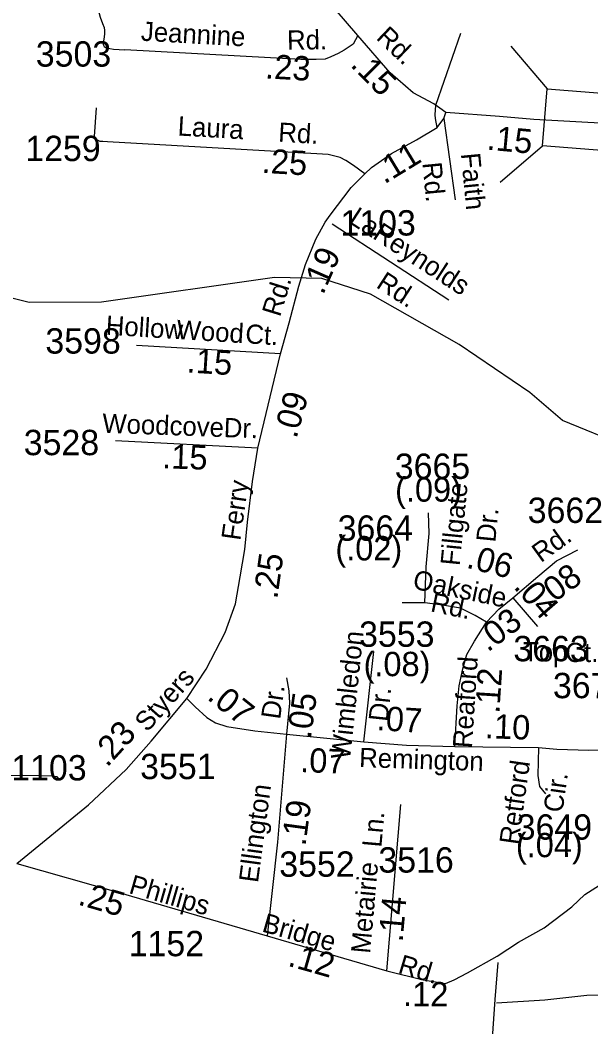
# Model space of a CAD drawing. Extents: x 1547597 to 1699558, y 810033 to 920809.
# Drawn here: x 1591291 to 1594108, y 851280 to 856246 of the extents above; entities that cross this region are included whole.
import ezdxf

# ---------------------------------------------------------------- set-up
doc = ezdxf.new("R2010")
doc.units = 0
for name, color, linetype in [('Exist Hydrographic Creek Single Shore', 7, 'Continuous'), ('Exist Road Non-System Type 51', 7, 'Continuous'), ('Exist Road Non-System Type 51 Label', 7, 'Continuous'), ('Exist Road Secondary Mileage Hundredths English Label', 7, 'Continuous'), ('Exist Road Secondary Structure Standard Bridge CELL', 7, 'Continuous'), ('Exist Road Secondary Type 51 Attributed', 7, 'Continuous'), ('Exist Road Secondary Type 51 Label', 7, 'Continuous'), ('Exist Road Secondary Type 51 Number Label', 7, 'Continuous')]:
    doc.layers.add(name, color=color, linetype=linetype)

msp = doc.modelspace()

# ---------------------------------------------------------------- linework, layer by layer
at = {"layer": 'Exist Hydrographic Creek Single Shore'}
for points in [[(1593807.2, 854409.2), (1593458.6, 854646.1), (1593020.6, 854894.5), (1592779.6, 854971.7), (1592546.5, 854976.3), (1591693.6, 854855.8), (1591335.6, 854853.2), (1590737.6, 855003.3)], [(1594852.6, 854368.3), (1594641.6, 854215), (1594423.6, 854134), (1594282.6, 854143.5), (1593967.6, 854271.3), (1593807.2, 854409.2)]]:
    msp.add_lwpolyline(points, dxfattribs=at)
at = {"layer": 'Exist Road Non-System Type 51'}
for p, q in [((1593341.9, 855826.5), (1593465.9, 856182.1)), ((1593381.4, 855760.7), (1593438.5, 855360.3)), ((1592830.6, 855241), (1593407.5, 854866.5))]:
    msp.add_line(p, q, dxfattribs=at)
for points in [[(1591717.9, 856723.4), (1591722.9, 856541.7), (1591701.6, 856449.9), (1591687.1, 856418.2), (1591678.7, 856384.3), (1591674, 856344.4), (1591677.3, 856296.3), (1591686.7, 856260.1), (1591698.3, 856229.8), (1591706.1, 856209.7), (1591707.9, 856195.8), (1591707.7, 856177.8), (1591705.2, 856151.9), (1591701, 856133.7), (1591700.8, 856125.7), (1591706.6, 856115.8), (1591716.7, 856109.6), (1591752.6, 856103.1), (1591808, 856100)], [(1591723.3, 855646.3), (1591700, 855647.7), (1591685.9, 855647.8), (1591670.1, 855656.1), (1591658.2, 855672.1), (1591668.3, 855814.2)], [(1593350.1, 855716.8), (1593340.4, 855761), (1593339.9, 855779.5), (1593341.9, 855826.5)], [(1591488.3, 852497.2), (1591486.3, 852501.2), (1591474.4, 852513.5), (1591448.5, 852517.8), (1591386.4, 852518.7), (1591304.4, 852520.4), (1591234.5, 852519.4), (1591160.6, 852516.8)], [(1595141.2, 851693.9), (1595021.5, 851599.1), (1594917.2, 851525.5), (1594845.2, 851483.2), (1594737, 851465.2), (1594579, 851456), (1594330.9, 851440.6), (1594087.1, 851435.2), (1593879.8, 851412.3), (1593641.3, 851396.7)]]:
    msp.add_lwpolyline(points, dxfattribs=at)
at = {"layer": 'Exist Road Secondary Structure Standard Bridge CELL'}
for p, q in [((1593712.6, 856117.1), (1593891.8, 855907.1)), ((1593659.5, 855446.5), (1593869.4, 855625.6))]:
    msp.add_line(p, q, dxfattribs=at)
msp.add_lwpolyline([(1593891.8, 855907.1), (1594494.3, 855859.4), (1594472, 855577.9), (1593869.4, 855625.6)], close=True, dxfattribs=at)
at = {"layer": 'Exist Road Secondary Type 51 Attributed'}
for p, q in [((1593289, 853372.8), (1593176, 853372.8)), ((1593722.7, 853397), (1593844.6, 853255.6)), ((1592987.6, 852685.7), (1593037, 853131.5)), ((1592605.1, 852723.4), (1592987.6, 852685.7)), ((1593435.7, 852663.3), (1593849.2, 852657.9)), ((1593100.3, 851556.8), (1593170.4, 852376.9)), ((1592510.2, 851730.2), (1593100.3, 851556.8))]:
    msp.add_line(p, q, dxfattribs=at)
for points in [[(1592958.2, 856169.9), (1592795.5, 856361.1), (1592629.3, 856555.7)], [(1592958.2, 856169.9), (1592935.4, 856127.9), (1592891, 856098.6), (1592860.8, 856081), (1592824.4, 856065.5), (1592796.4, 856053.9), (1592752.3, 856052.6), (1592676.3, 856051.7), (1591808, 856100)], [(1593392, 855791), (1593333.5, 855834.1), (1593230.5, 855886.8), (1593117.3, 855985.9), (1592958.2, 856169.9)], [(1592992.5, 855487.9), (1593024.7, 855520.1), (1593124.6, 855587.8), (1593247, 855655.5), (1593350.1, 855716.8), (1593381.4, 855760.7), (1593392, 855791)], [(1594182.9, 855736.1), (1594033.4, 855744.1), (1593826.7, 855755.9), (1593656.1, 855771.6), (1593392, 855791)], [(1592992.5, 855487.9), (1592936.9, 855529.3), (1592898, 855554.1), (1592871.4, 855568.7), (1592811.5, 855583.5), (1592669.6, 855591.6), (1591723.3, 855646.3)], [(1592577, 854599.8), (1592618.9, 854753.5), (1592667.2, 854934.1), (1592699.4, 855040.5), (1592750.9, 855166.2), (1592796, 855249.3), (1592821.7, 855284.7), (1592924.8, 855420.2), (1592992.5, 855487.9)], [(1592577, 854599.8), (1591865.1, 854641.7)], [(1592464.3, 854135.5), (1592577, 854599.8)], [(1592464.3, 854135.5), (1591762.1, 854170.3)], [(1592113.6, 852900.1), (1592209.9, 853045), (1592303.3, 853225.6), (1592354.9, 853367.4), (1592377.4, 853499.6), (1592400, 853635), (1592412.8, 853770.5), (1592438.6, 853970.4), (1592464.3, 854135.5)], [(1593289, 853372.8), (1593294.4, 853550.1), (1593309.4, 853714), (1593305.9, 853816.4)], [(1593722.7, 853397), (1593846.5, 853502), (1593938.9, 853579.1), (1594043.4, 853632.9)], [(1593592.2, 853276.8), (1593537.5, 853310), (1593463.9, 853345.9), (1593375.1, 853361.2), (1593289, 853372.8)], [(1593592.2, 853276.8), (1593654.1, 853341.4), (1593722.7, 853397)], [(1593435.7, 852663.3), (1593447.3, 852864.2), (1593458.1, 852962.9), (1593475.2, 853047.2), (1593496.2, 853117.2), (1593533.9, 853183.6), (1593592.2, 853276.8)], [(1592605.1, 853002.4), (1592617.7, 852938.7), (1592620.3, 852877.7), (1592605.1, 852723.4)], [(1591275.8, 852086.4), (1591628.9, 852375.5), (1591815.3, 852549.4), (1591938.2, 852689.3), (1592113.6, 852900.1)], [(1592113.6, 852900.1), (1592155.7, 852858.9), (1592213.1, 852806.8), (1592255.3, 852779.9), (1592310.9, 852762), (1592449.9, 852740.5), (1592605.1, 852723.4)], [(1593849.2, 852657.9), (1593939.8, 852649.9), (1594097.6, 852645.4), (1594183.8, 852646.3), (1594243, 852652.6), (1594318.7, 852671.4), (1594387.8, 852701), (1594489.2, 852753), (1594634, 852809.5), (1594806.5, 852866.9)], [(1592605.1, 852723.4), (1592561.5, 852191.6), (1592510.2, 851730.2)], [(1592987.6, 852685.7), (1593198, 852669.6), (1593435.7, 852663.3)], [(1593849.2, 852657.9), (1593846.5, 852519.8), (1593854.6, 852466), (1593883.3, 852429.2)], [(1593645.2, 851628.4), (1593750.7, 851698.1), (1593877.6, 851769.3), (1594013.6, 851872), (1594078.5, 851932.8), (1594150, 851979.2), (1594301.4, 852066.9), (1594415.3, 852106.7), (1594477.6, 852123.6), (1594547, 852142.2), (1594673.5, 852163.7), (1594739.9, 852173.6), (1594885.6, 852203.2), (1594979.8, 852222), (1595117.9, 852254.3)], [(1591275.8, 852086.4), (1591773.6, 851945.4), (1592510.2, 851730.2)], [(1593100.3, 851556.8), (1593280.6, 851512.6), (1593390.1, 851494.6), (1593432.6, 851512.6), (1593499.5, 851547.4), (1593645.2, 851628.4)], [(1593648, 851597.5), (1593633.5, 851415.4), (1593614.5, 851129), (1593557.3, 850775.1), (1593461.3, 849692.6)]]:
    msp.add_lwpolyline(points, dxfattribs=at)

# ---------------------------------------------------------------- texts
at = {"layer": 'Exist Road Non-System Type 51 Label'}
for s, rotation, p in [('Faith', 275.4684, (1593466.2, 855587.5)), ('Rd.', 275.4684, (1593276.3, 855541.9)), ('La', 327.0099, (1592907.6, 855249.7)), ('Reynolds', 327.0099, (1593025.8, 855172.9)), ('Rd.', 327.0099, (1593043.4, 854930.9))]:
    msp.add_text(s, height=95, rotation=rotation, dxfattribs=at).set_placement(p)
at = {"layer": 'Exist Road Secondary Mileage Hundredths English Label'}
for s, rotation, p in [('.23', 356.815, (1592498.5, 855959.1)), ('.15', 315.0435, (1592917, 856020.7)), ('.15', 354.7302, (1593591.5, 855607.6)), ('.25', 356.6887, (1592481.8, 855493.2)), ('.11', 31.2732, (1593088.7, 855435.2)), ('.19', 66.2532, (1592786.1, 854887.3)), ('.15', 356.458, (1592111.5, 854508.6)), ('.09', 74.3042, (1592654.7, 854178.6)), ('.15', 357.9513, (1591991.2, 854036.1)), ('(.09)', 0.1363, (1593141.7, 853870.6)), ('(.02)', 0.077, (1592847, 853581.1)), ('.25', 81.9383, (1592560.1, 853387.8)), ('.06', 345.5296, (1593488.8, 853546.4)), ('.08', 36.1807, (1593892.9, 853346.1)), ('.04', 310.9352, (1593722.7, 853448.7)), ('.03', 37.0518, (1593598.9, 853125.9)), ('(.08)', 0.1363, (1592986.3, 853009.8)), ('.12', 86.3035, (1593655.9, 852824.1)), ('.07', 321.3265, (1592209.2, 852899.7)), ('.05', 81.984, (1592725.7, 852699.1)), ('.07', 356.511, (1593048.6, 852744.2)), ('.10', 357.9747, (1593583.7, 852704.6)), ('.23', 47.6028, (1591720.2, 852557.1)), ('.07', 357.9154, (1592671.9, 852537.5)), ('.19', 82.2999, (1592699.1, 852169.6)), ('(.04)', 0.077, (1593737.8, 852117.2)), ('.25', 343.863, (1591572, 851884.9)), ('.14', 84.9183, (1593178.5, 851696.4)), ('.12', 344.1295, (1592607.8, 851582.7)), ('.12', 359.5449, (1593181, 851382.8))]:
    msp.add_text(s, height=120, rotation=rotation, dxfattribs=at).set_placement(p)
at = {"layer": 'Exist Road Secondary Type 51 Label'}
for s, rotation, p in [('Jeannine', 356.815, (1591885.7, 856145)), ('Rd.', 0.6802, (1592609, 856100.1)), ('Rd.', 316.4225, (1593043.7, 856155.1)), ('Laura', 356.6887, (1592067.2, 855677.3)), ('Rd.', 356.7329, (1592563.5, 855646.9)), ('Rd.', 72.8148, (1592573.5, 854778.7)), ('Hollow', 356.458, (1591711.9, 854695)), ('Wood', 356.458, (1592061.2, 854673.3)), ('Ct.', 356.458, (1592400.7, 854652.3)), ('Woodcove', 357.9513, (1591695.7, 854211.1)), ('Dr.', 357.9513, (1592295, 854189.7)), ('Ferry', 81.9101, (1592377.8, 853676.3)), ('Fillgate', 84.3218, (1593459.8, 853552.1)), ('Dr.', 84.3218, (1593636.1, 853668.1)), ('Rd.', 35.7882, (1593860.8, 853567.3)), ('Oakside', 348.2616, (1593224.3, 853443.1)), ('Rd.', 348.2616, (1593312.2, 853330.7)), ('Wimbledon', 83.9496, (1592919.3, 852596.5)), ('Reaford', 86.3035, (1593520.8, 852653.4)), ('Styers', 48.274, (1591918.9, 852730.6)), ('Dr.', 81.984, (1592574.1, 852794.3)), ('Dr.', 83.9496, (1593105, 852783.2)), ('Remington', 358.1725, (1592963.2, 852562.1)), ('Retford', 81.9543, (1593749.6, 852175.7)), ('Cir.', 81.9543, (1593967.3, 852334)), ('Ellington', 82.2999, (1592464.7, 851988.3)), ('Ln.', 84.9183, (1593073.7, 852163.5)), ('Metairie', 84.9183, (1593018.3, 851639.6)), ('Phillips', 343.863, (1591823.4, 851941.1)), ('Bridge', 344.1295, (1592480.1, 851751.8)), ('Rd.', 343.3165, (1593151.4, 851547.7))]:
    msp.add_text(s, height=95, rotation=rotation, dxfattribs=at).set_placement(p)
for s, p in [('Top', (1593773, 853083.1)), ('Ct.', (1593982.1, 853079.9))]:
    msp.add_text(s, height=95, dxfattribs=at).set_placement(p)
at = {"layer": 'Exist Road Secondary Type 51 Number Label'}
for s, p in [('3503', (1591368.9, 856016.9)), ('1259', (1591317, 855550.9)), ('1103', (1592871.9, 855183.7)), ('3598', (1591416, 854601.4)), ('3528', (1591309.4, 854100.3)), ('3665', (1593140.3, 853983.2)), ('3662', (1593796.1, 853766.1)), ('3664', (1592858.3, 853678.3)), ('3553', (1592964.2, 853155.1)), ('3663', (1593725.4, 853083.7)), ('3677', (1593920.5, 852901.6)), ('1103', (1591247.9, 852495.8)), ('3551', (1591883.8, 852502.3)), ('3649', (1593741.8, 852203.9)), ('3552', (1592570.2, 852020.9)), ('3516', (1593059.3, 852041.4)), ('1152', (1591827.2, 851628.9))]:
    msp.add_text(s, height=125, dxfattribs=at).set_placement(p)

doc.saveas('drawing.dxf')
